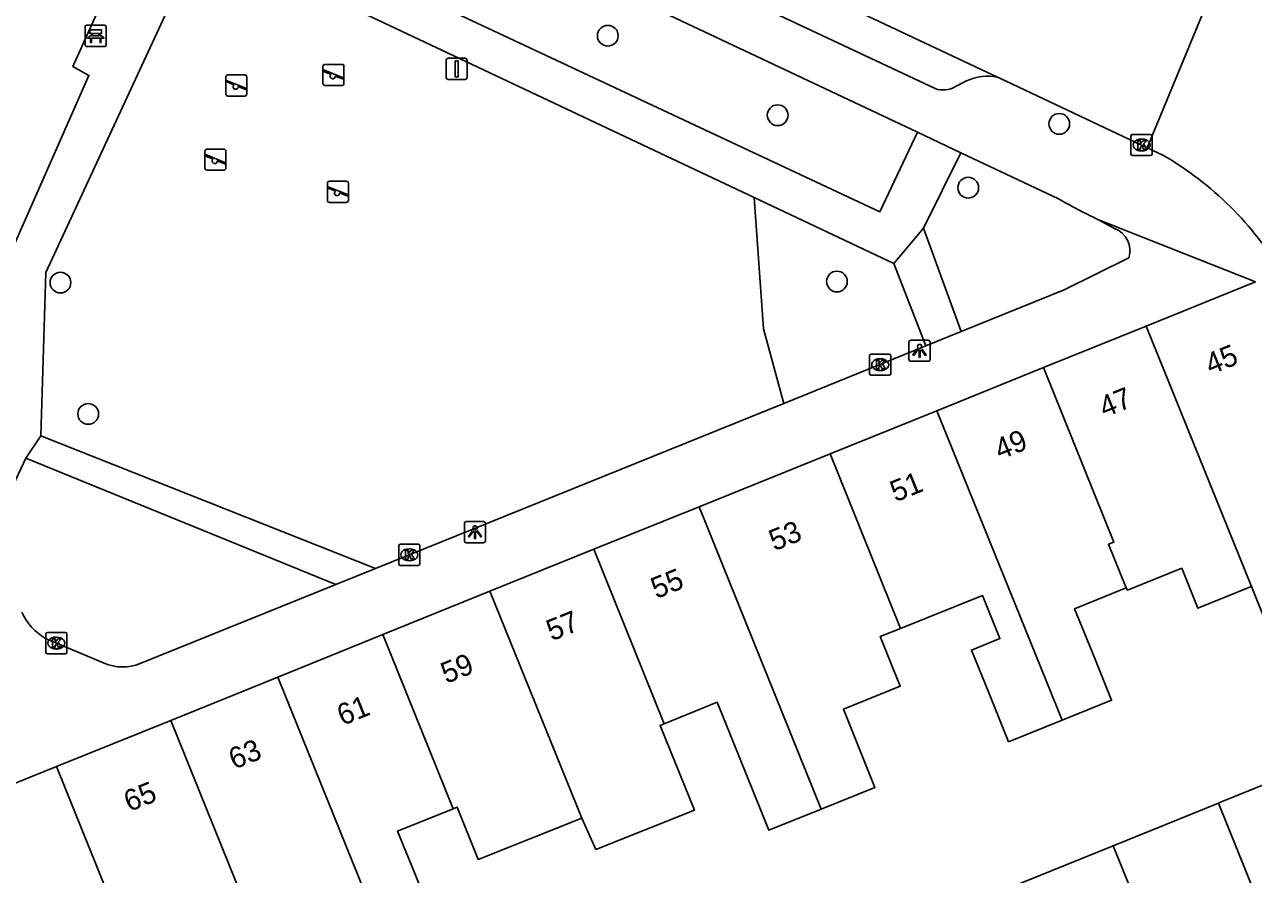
# Model space of a CAD drawing. Extents: x 162990 to 165007, y 383433 to 384336.
# Drawn here: x 163800.5 to 163858.5, y 383923.1 to 383963.2 of the extents above; entities that cross this region are included whole.
import ezdxf

# ---------------------------------------------------------------- set-up
doc = ezdxf.new("R2010")
doc.units = 0
for name, color, linetype in [('IMGEO_Bank', 7, 'Continuous'), ('IMGEO_Boom', 7, 'Continuous'), ('IMGEO_Groenvoorziening', 7, 'Continuous'), ('IMGEO_Kolk', 7, 'Continuous'), ('IMGEO_Lichtpunt', 7, 'Continuous'), ('IMGEO_Pand', 7, 'Continuous'), ('IMGEO_Pand_nummerreeks', 7, 'Continuous'), ('IMGEO_Rijbaan_lokaal_open', 7, 'Continuous'), ('IMGEO_Speelvoorziening', 7, 'Continuous'), ('IMGEO_Verkeersbordpaal', 7, 'Continuous'), ('IMGEO_Voetpad_halfverhard', 7, 'Continuous'), ('IMGEO_Voetpad_open', 7, 'Continuous')]:
    doc.layers.add(name, color=color, linetype=linetype)

msp = doc.modelspace()

# ---------------------------------------------------------------- linework, layer by layer
at = {"layer": 'IMGEO_Bank'}
for p, q in [((163803.455, 383963.178), (163804.296, 383963.178)), ((163804.296, 383963.178), (163803.455, 383963.178)), ((163803.38, 383962.253), (163803.38, 383963.094)), ((163803.38, 383963.094), (163803.38, 383962.253)), ((163803.689, 383962.684), (163803.689, 383962.79)), ((163803.733, 383962.79), (163803.733, 383962.684)), ((163804.021, 383962.796), (163803.739, 383962.796)), ((163803.739, 383962.678), (163804.021, 383962.678)), ((163804.027, 383962.684), (163804.027, 383962.79)), ((163804.071, 383962.79), (163804.071, 383962.684)), ((163804.38, 383963.103), (163804.38, 383962.262)), ((163804.38, 383962.262), (163804.38, 383963.103)), ((163804.305, 383962.178), (163803.464, 383962.178)), ((163803.464, 383962.178), (163804.305, 383962.178)), ((163804.077, 383962.576), (163803.684, 383962.576))]:
    msp.add_line(p, q, dxfattribs=at)
for points in [[(163803.627, 383962.576), (163803.485, 383962.576), (163803.597, 383962.678), (163803.683, 383962.678)], [(163803.683, 383962.796), (163803.597, 383962.796), (163803.597, 383962.957), (163804.16, 383962.957), (163804.16, 383962.796), (163804.077, 383962.796)], [(163804.077, 383962.678), (163804.16, 383962.678), (163804.272, 383962.576), (163804.133, 383962.576)], [(163803.677, 383962.569), (163803.677, 383962.362), (163803.634, 383962.362), (163803.634, 383962.569)], [(163804.127, 383962.569), (163804.127, 383962.362), (163804.083, 383962.362), (163804.083, 383962.569)]]:
    msp.add_lwpolyline(points, dxfattribs=at)
for centre, radius, start, end in [((163803.458, 383963.1), 0.0779, 92.4484, 184.28452), ((163803.458, 383963.1), 0.0779, 92.4484, 184.28452), ((163804.302, 383963.1), 0.0779, 2.4484, 94.28452), ((163804.302, 383963.1), 0.0779, 2.4484, 94.28452), ((163803.682, 383962.789), 0.00671, 2.89567, 87.10433), ((163803.682, 383962.685), 0.00671, 272.89567, 357.10433), ((163803.739, 383962.789), 0.00671, 92.89567, 177.10433), ((163803.739, 383962.685), 0.00671, 182.89567, 267.10433), ((163804.021, 383962.789), 0.00671, 2.89567, 87.10433), ((163804.021, 383962.685), 0.00671, 272.89567, 357.10433), ((163804.078, 383962.789), 0.00671, 92.89567, 177.10433), ((163804.078, 383962.685), 0.00671, 182.89567, 267.10433), ((163803.458, 383962.256), 0.0779, 182.4484, 274.28452), ((163803.458, 383962.256), 0.0779, 182.4484, 274.28452), ((163803.627, 383962.569), 0.00671, 2.89567, 87.10433), ((163803.684, 383962.569), 0.00671, 92.89567, 177.10433), ((163804.076, 383962.569), 0.00671, 2.89567, 87.10433), ((163804.133, 383962.569), 0.00671, 92.89567, 177.10433), ((163804.302, 383962.256), 0.0779, 272.4484, 4.28452), ((163804.302, 383962.256), 0.0779, 272.4484, 4.28452)]:
    msp.add_arc(centre, radius, start, end, dxfattribs=at)
at = {"layer": 'IMGEO_Boom'}
for centre in [(163828.033, 383962.684), (163836.045, 383958.937), (163849.326, 383958.528), (163845.032, 383955.518), (163838.84, 383951.092), (163802.218, 383951.041), (163803.526, 383944.847)]:
    msp.add_circle(centre, 0.489, dxfattribs=at)
at = {"layer": 'IMGEO_Groenvoorziening'}
msp.add_lwpolyline([(163834.933, 383955.059), (163835.381, 383948.865), (163836.33, 383945.345)], dxfattribs=at)
at = {"layer": 'IMGEO_Kolk'}
for p, q in [((163852.709, 383957.106), (163852.709, 383957.958)), ((163852.784, 383958.032), (163853.636, 383958.032)), ((163853.71, 383957.958), (163853.71, 383957.106)), ((163853.197, 383957.812), (163853.222, 383957.812)), ((163853.636, 383957.032), (163852.784, 383957.032)), ((163853.22, 383957.252), (163853.195, 383957.252)), ((163840.379, 383946.743), (163840.379, 383947.595)), ((163840.454, 383947.669), (163841.306, 383947.669)), ((163841.38, 383947.595), (163841.38, 383946.743)), ((163840.867, 383947.449), (163840.892, 383947.449)), ((163841.306, 383946.669), (163840.454, 383946.669)), ((163840.89, 383946.889), (163840.865, 383946.889)), ((163818.172, 383937.777), (163818.172, 383938.629)), ((163818.247, 383938.703), (163819.099, 383938.703)), ((163818.66, 383938.483), (163818.685, 383938.483)), ((163819.173, 383938.629), (163819.173, 383937.777)), ((163819.099, 383937.703), (163818.247, 383937.703)), ((163818.683, 383937.923), (163818.658, 383937.923)), ((163801.523, 383933.615), (163801.523, 383934.467)), ((163801.598, 383934.541), (163802.45, 383934.541)), ((163802.011, 383934.321), (163802.036, 383934.321)), ((163802.524, 383934.467), (163802.524, 383933.615)), ((163802.034, 383933.761), (163802.009, 383933.761)), ((163802.45, 383933.541), (163801.598, 383933.541))]:
    msp.add_line(p, q, dxfattribs=at)
for points in [[(163852.709, 383957.106), (163852.709, 383957.958)], [(163852.784, 383958.032), (163853.636, 383958.032)], [(163853.71, 383957.958), (163853.71, 383957.106)], [(163853.03, 383957.732), (163853.153, 383957.732), (163853.153, 383957.581), (163853.283, 383957.732), (163853.447, 383957.732), (163853.301, 383957.581), (163853.454, 383957.332), (163853.302, 383957.332), (163853.217, 383957.496), (163853.153, 383957.429), (163853.153, 383957.332), (163853.03, 383957.332), (163853.03, 383957.732)], [(163853.636, 383957.032), (163852.784, 383957.032)], [(163840.379, 383946.743), (163840.379, 383947.595)], [(163840.454, 383947.669), (163841.306, 383947.669)], [(163841.38, 383947.595), (163841.38, 383946.743)], [(163840.7, 383947.369), (163840.823, 383947.369), (163840.823, 383947.218), (163840.953, 383947.369), (163841.117, 383947.369), (163840.971, 383947.218), (163841.124, 383946.969), (163840.972, 383946.969), (163840.887, 383947.133), (163840.823, 383947.066), (163840.823, 383946.969), (163840.7, 383946.969), (163840.7, 383947.369)], [(163841.306, 383946.669), (163840.454, 383946.669)], [(163818.172, 383937.777), (163818.172, 383938.629)], [(163818.247, 383938.703), (163819.099, 383938.703)], [(163818.493, 383938.403), (163818.616, 383938.403), (163818.616, 383938.252), (163818.746, 383938.403), (163818.91, 383938.403), (163818.764, 383938.252), (163818.917, 383938.003), (163818.765, 383938.003), (163818.68, 383938.167), (163818.616, 383938.1), (163818.616, 383938.003), (163818.493, 383938.003), (163818.493, 383938.403)], [(163819.173, 383938.629), (163819.173, 383937.777)], [(163819.099, 383937.703), (163818.247, 383937.703)], [(163801.523, 383933.615), (163801.523, 383934.467)], [(163801.598, 383934.541), (163802.45, 383934.541)], [(163801.844, 383934.241), (163801.967, 383934.241), (163801.967, 383934.09), (163802.097, 383934.241), (163802.261, 383934.241), (163802.115, 383934.09), (163802.268, 383933.841), (163802.116, 383933.841), (163802.031, 383934.005), (163801.967, 383933.938), (163801.967, 383933.841), (163801.844, 383933.841), (163801.844, 383934.241)], [(163802.524, 383934.467), (163802.524, 383933.615)], [(163802.45, 383933.541), (163801.598, 383933.541)]]:
    msp.add_lwpolyline(points, dxfattribs=at)
for centre, start, end in [((163852.786, 383957.956), 91.55205, 178.44795), ((163852.786, 383957.956), 91.55205, 178.44795), ((163853.634, 383957.956), 1.55205, 88.44795), ((163853.634, 383957.956), 1.55205, 88.44795), ((163852.786, 383957.108), 181.55205, 268.44795), ((163852.786, 383957.108), 181.55205, 268.44795), ((163853.634, 383957.108), 271.55205, 358.44795), ((163853.634, 383957.108), 271.55205, 358.44795), ((163840.456, 383947.593), 91.55205, 178.44795), ((163840.456, 383947.593), 91.55205, 178.44795), ((163841.304, 383947.593), 1.55205, 88.44795), ((163841.304, 383947.593), 1.55205, 88.44795), ((163840.456, 383946.745), 181.55205, 268.44795), ((163840.456, 383946.745), 181.55205, 268.44795), ((163841.304, 383946.745), 271.55205, 358.44795), ((163841.304, 383946.745), 271.55205, 358.44795), ((163818.249, 383938.627), 91.55205, 178.44795), ((163818.249, 383938.627), 91.55205, 178.44795), ((163819.097, 383938.627), 1.55205, 88.44795), ((163819.097, 383938.627), 1.55205, 88.44795), ((163818.249, 383937.779), 181.55205, 268.44795), ((163818.249, 383937.779), 181.55205, 268.44795), ((163819.097, 383937.779), 271.55205, 358.44795), ((163819.097, 383937.779), 271.55205, 358.44795), ((163801.6, 383934.465), 91.55205, 178.44795), ((163801.6, 383934.465), 91.55205, 178.44795), ((163802.448, 383934.465), 1.55205, 88.44795), ((163802.448, 383934.465), 1.55205, 88.44795), ((163801.6, 383933.617), 181.55205, 268.44795), ((163801.6, 383933.617), 181.55205, 268.44795), ((163802.448, 383933.617), 271.55205, 358.44795), ((163802.448, 383933.617), 271.55205, 358.44795)]:
    msp.add_arc(centre, 0.0765, start, end, dxfattribs=at)
for centre, major_axis, ratio, start_param, end_param in [((163853.196, 383957.532), (-0.387, 0.002), 0.722429, 4.712389, 7.853982), ((163853.221, 383957.532), (-0.39, 0.002), 0.717154, 1.570796, 4.712389), ((163840.866, 383947.169), (-0.387, 0.002), 0.722429, 4.712389, 7.853982), ((163840.891, 383947.169), (-0.39, 0.002), 0.717154, 1.570796, 4.712389), ((163818.659, 383938.203), (-0.387, 0.002), 0.722429, 4.712389, 7.853982), ((163818.684, 383938.203), (-0.39, 0.002), 0.717154, 1.570796, 4.712389), ((163802.01, 383934.041), (-0.387, 0.002), 0.722429, 4.712389, 7.853982), ((163802.035, 383934.041), (-0.39, 0.002), 0.717154, 1.570796, 4.712389)]:
    msp.add_ellipse(centre, major_axis=major_axis, ratio=ratio, start_param=start_param, end_param=end_param, dxfattribs=at)
at = {"layer": 'IMGEO_Lichtpunt'}
for p, q in [((163842.237, 383948.23), (163842.237, 383947.423)), ((163842.237, 383948.23), (163842.237, 383947.423)), ((163843.139, 383948.325), (163842.331, 383948.325)), ((163843.139, 383948.325), (163842.331, 383948.325)), ((163843.233, 383947.423), (163843.233, 383948.23)), ((163843.233, 383947.423), (163843.233, 383948.23)), ((163842.331, 383947.329), (163843.139, 383947.329)), ((163842.331, 383947.329), (163843.139, 383947.329)), ((163821.27, 383939.673), (163821.27, 383938.866)), ((163821.27, 383939.673), (163821.27, 383938.866)), ((163822.172, 383939.768), (163821.364, 383939.768)), ((163822.172, 383939.768), (163821.364, 383939.768)), ((163822.266, 383938.866), (163822.266, 383939.673)), ((163822.266, 383938.866), (163822.266, 383939.673)), ((163821.364, 383938.772), (163822.172, 383938.772)), ((163821.364, 383938.772), (163822.172, 383938.772))]:
    msp.add_line(p, q, dxfattribs=at)
for points in [[(163842.611, 383947.894), (163842.65, 383947.866), (163842.462, 383947.604), (163842.424, 383947.631), (163842.611, 383947.894)], [(163842.713, 383947.846), (163842.76, 383947.846), (163842.76, 383947.524), (163842.713, 383947.524), (163842.713, 383947.846)], [(163842.823, 383947.866), (163842.861, 383947.893), (163843.048, 383947.631), (163843.009, 383947.603), (163842.823, 383947.866)], [(163821.644, 383939.337), (163821.683, 383939.309), (163821.495, 383939.047), (163821.457, 383939.074), (163821.644, 383939.337)], [(163821.746, 383939.289), (163821.793, 383939.289), (163821.793, 383938.967), (163821.746, 383938.967), (163821.746, 383939.289)], [(163821.856, 383939.309), (163821.894, 383939.336), (163822.081, 383939.074), (163822.042, 383939.046), (163821.856, 383939.309)]]:
    msp.add_lwpolyline(points, dxfattribs=at)
for centre in [(163842.736, 383948.028), (163821.769, 383939.471)]:
    msp.add_circle(centre, 0.0994, dxfattribs=at)
for centre, start, end in [((163842.331, 383948.23), 90, 180), ((163842.331, 383948.23), 90, 180), ((163843.139, 383948.23), 0, 90), ((163843.139, 383948.23), 0, 90), ((163842.331, 383947.423), 180, 270), ((163842.331, 383947.423), 180, 270), ((163843.139, 383947.423), 270, 0), ((163843.139, 383947.423), 270, 360), ((163821.364, 383939.673), 90, 180), ((163821.364, 383939.673), 90, 180), ((163822.172, 383939.673), 0, 90), ((163822.172, 383939.673), 0, 90), ((163821.364, 383938.866), 180, 270), ((163821.364, 383938.866), 180, 270), ((163822.172, 383938.866), 270, 0), ((163822.172, 383938.866), 270, 360)]:
    msp.add_arc(centre, 0.0946, start, end, dxfattribs=at)
at = {"layer": 'IMGEO_Pand'}
for points in [[(163858.581, 383951.074), (163853.421, 383948.988)], [(163853.421, 383948.988), (163848.577, 383947.031)], [(163853.421, 383948.988), (163858.386, 383936.706)], [(163848.577, 383947.031), (163843.554, 383945.001)], [(163848.577, 383947.031), (163851.902, 383938.804), (163851.646, 383938.701), (163852.479, 383936.64)], [(163843.554, 383945.001), (163838.514, 383942.964)], [(163843.554, 383945.001), (163849.455, 383930.403)], [(163838.514, 383942.964), (163832.336, 383940.467)], [(163841.841, 383934.731), (163838.514, 383942.964)], [(163858.386, 383936.706), (163859.068, 383935.019), (163861.513, 383936.008), (163859.095, 383941.985), (163861.81, 383943.084)], [(163832.336, 383940.467), (163827.375, 383938.462)], [(163832.336, 383940.467), (163838.098, 383926.211)], [(163827.375, 383938.462), (163822.475, 383936.481)], [(163830.698, 383930.237), (163827.375, 383938.462)], [(163852.479, 383936.64), (163852.542, 383936.536), (163855.104, 383937.571), (163855.867, 383935.686), (163858.35, 383936.691), (163858.386, 383936.706)], [(163852.479, 383936.64), (163850.052, 383935.659), (163850.874, 383933.624), (163851.793, 383931.348), (163849.455, 383930.403)], [(163822.475, 383936.481), (163817.424, 383934.44)], [(163826.8, 383925.781), (163822.475, 383936.481)], [(163849.455, 383930.403), (163846.936, 383929.385), (163846.016, 383931.661), (163845.186, 383933.713), (163846.527, 383934.255), (163845.704, 383936.292), (163841.841, 383934.731)], [(163817.424, 383934.44), (163812.474, 383932.44)], [(163820.741, 383926.231), (163817.424, 383934.44)], [(163838.098, 383926.211), (163840.633, 383927.235), (163839.142, 383930.925), (163841.827, 383932.01), (163840.884, 383934.344), (163841.841, 383934.731)], [(163812.474, 383932.44), (163807.418, 383930.396)], [(163812.474, 383932.44), (163817.456, 383920.115)], [(163838.098, 383926.211), (163835.631, 383925.215), (163833.194, 383931.246), (163830.698, 383930.237)], [(163807.418, 383930.396), (163802.029, 383928.218)], [(163811.845, 383919.443), (163807.418, 383930.396)], [(163830.698, 383930.237), (163830.499, 383930.157), (163832.115, 383926.159), (163827.475, 383924.308), (163826.8, 383925.781)], [(163802.029, 383928.218), (163795.378, 383925.53), (163795.145, 383925.436)], [(163805.212, 383920.345), (163802.029, 383928.218)], [(163861.518, 383928.387), (163857.008, 383926.563), (163856.839, 383926.494)], [(163820.741, 383926.231), (163818.12, 383925.172), (163818.894, 383923.256), (163819.769, 383921.091), (163817.456, 383920.115)], [(163826.8, 383925.781), (163821.922, 383923.835), (163820.923, 383926.305), (163820.741, 383926.231)], [(163851.865, 383924.483), (163856.839, 383926.494)], [(163856.839, 383926.494), (163859.018, 383921.061)], [(163846.777, 383922.425), (163851.865, 383924.483)], [(163854.065, 383919.058), (163851.865, 383924.483)]]:
    msp.add_lwpolyline(points, dxfattribs=at)
at = {"layer": 'IMGEO_Rijbaan_lokaal_open'}
for points in [[(163810.764, 383977.536), (163822.604, 383971.935), (163846.414, 383960.732)], [(163856.594, 383964.975), (163853.479, 383957.401)], [(163853.479, 383957.401), (163846.557, 383960.665), (163846.414, 383960.732)], [(163853.479, 383957.401), (163854.217, 383957.053)]]:
    msp.add_lwpolyline(points, dxfattribs=at)
msp.add_arc((163846.143, 383943.23), 16.008, 30.9621, 59.71076, dxfattribs=at)
at = {"layer": 'IMGEO_Speelvoorziening'}
for p, q in [((163814.599, 383960.433), (163814.599, 383961.233)), ((163814.599, 383961.233), (163814.599, 383960.433)), ((163814.982, 383960.861), (163814.643, 383960.998)), ((163814.668, 383961.058), (163815.544, 383960.705)), ((163814.699, 383961.333), (163815.489, 383961.333)), ((163815.489, 383961.333), (163814.699, 383961.333)), ((163815.589, 383961.233), (163815.589, 383960.433)), ((163815.589, 383960.433), (163815.589, 383961.233)), ((163810.016, 383959.939), (163810.016, 383960.739)), ((163810.016, 383960.739), (163810.016, 383959.939)), ((163810.399, 383960.367), (163810.06, 383960.504)), ((163810.085, 383960.564), (163810.961, 383960.211)), ((163810.116, 383960.839), (163810.906, 383960.839)), ((163810.906, 383960.839), (163810.116, 383960.839)), ((163810.937, 383960.151), (163810.597, 383960.288)), ((163811.006, 383960.739), (163811.006, 383959.939)), ((163811.006, 383959.939), (163811.006, 383960.739)), ((163815.489, 383960.333), (163814.699, 383960.333)), ((163814.699, 383960.333), (163815.489, 383960.333)), ((163815.52, 383960.645), (163815.18, 383960.782)), ((163810.906, 383959.839), (163810.116, 383959.839)), ((163810.116, 383959.839), (163810.906, 383959.839)), ((163809.029, 383956.438), (163809.029, 383957.238)), ((163809.029, 383957.238), (163809.029, 383956.438)), ((163809.412, 383956.866), (163809.073, 383957.003)), ((163809.098, 383957.063), (163809.974, 383956.71)), ((163809.129, 383957.338), (163809.919, 383957.338)), ((163809.919, 383957.338), (163809.129, 383957.338)), ((163810.019, 383957.238), (163810.019, 383956.438)), ((163810.019, 383956.438), (163810.019, 383957.238)), ((163809.919, 383956.338), (163809.129, 383956.338)), ((163809.129, 383956.338), (163809.919, 383956.338)), ((163809.95, 383956.65), (163809.61, 383956.787)), ((163814.806, 383954.923), (163814.806, 383955.723)), ((163814.806, 383955.723), (163814.806, 383954.923)), ((163814.906, 383955.823), (163815.696, 383955.823)), ((163815.696, 383955.823), (163814.906, 383955.823)), ((163815.796, 383955.723), (163815.796, 383954.923)), ((163815.796, 383954.923), (163815.796, 383955.723)), ((163815.189, 383955.351), (163814.85, 383955.488)), ((163814.875, 383955.548), (163815.751, 383955.195)), ((163815.727, 383955.135), (163815.387, 383955.272)), ((163815.696, 383954.823), (163814.906, 383954.823)), ((163814.906, 383954.823), (163815.696, 383954.823))]:
    msp.add_line(p, q, dxfattribs=at)
for centre, radius, start, end in [((163814.699, 383961.233), 0.1, 90, 180), ((163814.699, 383961.233), 0.1, 90, 180), ((163814.656, 383961.028), 0.0327, 68.07798, 248.07798), ((163815.061, 383960.771), 0.12, 130.99278, 5.16318), ((163815.489, 383961.233), 0.1, 0, 90), ((163815.489, 383961.233), 0.1, 360, 90), ((163810.116, 383960.739), 0.1, 90, 180), ((163810.116, 383960.739), 0.1, 90, 180), ((163810.073, 383960.534), 0.0327, 68.07798, 248.07798), ((163810.478, 383960.277), 0.12, 130.99278, 5.16318), ((163810.906, 383960.739), 0.1, 0, 90), ((163810.906, 383960.739), 0.1, 360, 90), ((163814.699, 383960.433), 0.1, 180, 270), ((163814.699, 383960.433), 0.1, 180, 270), ((163815.489, 383960.433), 0.1, 270, 0), ((163815.489, 383960.433), 0.1, 270, 0), ((163815.532, 383960.675), 0.0327, 248.07798, 68.07798), ((163810.116, 383959.939), 0.1, 180, 270), ((163810.116, 383959.939), 0.1, 180, 270), ((163810.906, 383959.939), 0.1, 270, 0), ((163810.906, 383959.939), 0.1, 270, 0), ((163810.949, 383960.181), 0.0327, 248.07798, 68.07798), ((163809.129, 383957.238), 0.1, 90, 180), ((163809.129, 383957.238), 0.1, 90, 180), ((163809.086, 383957.033), 0.0327, 68.07798, 248.07798), ((163809.491, 383956.776), 0.12, 130.99278, 5.16318), ((163809.919, 383957.238), 0.1, 0, 90), ((163809.919, 383957.238), 0.1, 360, 90), ((163809.129, 383956.438), 0.1, 180, 270), ((163809.129, 383956.438), 0.1, 180, 270), ((163809.919, 383956.438), 0.1, 270, 0), ((163809.919, 383956.438), 0.1, 270, 0), ((163809.962, 383956.68), 0.0327, 248.07798, 68.07798), ((163814.906, 383955.723), 0.1, 90, 180), ((163814.906, 383955.723), 0.1, 90, 180), ((163815.696, 383955.723), 0.1, 0, 90), ((163815.696, 383955.723), 0.1, 360, 90), ((163814.863, 383955.518), 0.0327, 68.07798, 248.07798), ((163815.268, 383955.261), 0.12, 130.99278, 5.16318), ((163815.739, 383955.165), 0.0327, 248.07798, 68.07798), ((163814.906, 383954.923), 0.1, 180, 270), ((163814.906, 383954.923), 0.1, 180, 270), ((163815.696, 383954.923), 0.1, 270, 0), ((163815.696, 383954.923), 0.1, 270, 0)]:
    msp.add_arc(centre, radius, start, end, dxfattribs=at)
at = {"layer": 'IMGEO_Verkeersbordpaal'}
for p, q in [((163820.408, 383960.721), (163820.408, 383961.521)), ((163820.408, 383961.521), (163820.408, 383960.721)), ((163820.508, 383961.621), (163821.298, 383961.621)), ((163821.298, 383961.621), (163820.508, 383961.621)), ((163821.398, 383961.521), (163821.398, 383960.721)), ((163821.398, 383960.721), (163821.398, 383961.521)), ((163821.298, 383960.621), (163820.508, 383960.621)), ((163820.508, 383960.621), (163821.298, 383960.621))]:
    msp.add_line(p, q, dxfattribs=at)
msp.add_lwpolyline([(163820.828, 383961.496), (163820.978, 383961.496), (163820.978, 383960.746), (163820.828, 383960.746), (163820.828, 383961.496)], dxfattribs=at)
for centre, start, end in [((163820.508, 383961.521), 90, 180), ((163820.508, 383961.521), 90, 180), ((163821.298, 383961.521), 0, 90), ((163821.298, 383961.521), 360, 90), ((163820.508, 383960.721), 180, 270), ((163820.508, 383960.721), 180, 270), ((163821.298, 383960.721), 270, 0), ((163821.298, 383960.721), 270, 0)]:
    msp.add_arc(centre, 0.1, start, end, dxfattribs=at)
at = {"layer": 'IMGEO_Voetpad_halfverhard'}
for points in [[(163809.387, 383973.817), (163806.315, 383966.966), (163805.552, 383967.331), (163802.806, 383961.228), (163803.556, 383960.811), (163799.81, 383952.313)], [(163809.621, 383969.034), (163840.864, 383954.38), (163842.634, 383958.132)], [(163801.292, 383943.817), (163801.532, 383951.511), (163808.865, 383967.368)], [(163834.933, 383955.059), (163808.865, 383967.368)], [(163844.681, 383957.165), (163842.921, 383953.612)], [(163841.53, 383951.944), (163834.933, 383955.059)], [(163842.921, 383953.612), (163841.53, 383951.944)], [(163842.921, 383953.612), (163844.704, 383948.729)], [(163841.53, 383951.944), (163843.038, 383948.056)], [(163800.585, 383942.761), (163801.292, 383943.817)], [(163817.081, 383937.565), (163801.292, 383943.817)], [(163800.585, 383942.761), (163798.804, 383939)], [(163815.199, 383936.805), (163800.585, 383942.761)]]:
    msp.add_lwpolyline(points, dxfattribs=at)
at = {"layer": 'IMGEO_Voetpad_open'}
for points in [[(163843.469, 383960.19), (163820.44, 383971.013), (163812.471, 383974.72)], [(163811.375, 383972.879), (163842.634, 383958.132)], [(163844.953, 383960.551), (163844.434, 383960.282)], [(163842.634, 383958.132), (163844.681, 383957.165)], [(163844.681, 383957.165), (163849.284, 383954.994)], [(163851.936, 383953.589), (163851.144, 383954.022)], [(163851.144, 383954.022), (163858.581, 383951.074)], [(163844.704, 383948.729), (163849.565, 383950.694), (163852.603, 383952.214)], [(163843.038, 383948.056), (163844.704, 383948.729)], [(163836.33, 383945.345), (163843.038, 383948.056)], [(163817.081, 383937.565), (163836.33, 383945.345)], [(163815.199, 383936.805), (163817.081, 383937.565)], [(163805.971, 383933.075), (163815.199, 383936.805)], [(163801.507, 383934.26), (163804.28, 383933.092)]]:
    msp.add_lwpolyline(points, dxfattribs=at)
for centre, radius, start, end in [((163843.851, 383961.292), 1.166, 250.88123, 300.01064), ((163845.958, 383958.429), 2.347, 78.78795, 115.33657), ((163862.668, 383978.34), 26.91, 240.17456, 244.64405), ((163851.548, 383952.551), 1.108, 342.27843, 69.47677), ((163802.888, 383936.622), 2.736, 204.32095, 239.6791), ((163805.146, 383935.121), 2.206, 246.8826, 291.96542)]:
    msp.add_arc(centre, radius, start, end, dxfattribs=at)

# ---------------------------------------------------------------- texts
at = {"layer": 'IMGEO_Pand_nummerreeks'}
for s, rotation, p in [('45', 22.00731, (163856.463, 383946.68)), ('47', 22.00731, (163851.462, 383944.659)), ('49', 22.00643, (163846.528, 383942.665)), ('51', 22.00643, (163841.602, 383940.674)), ('53', 22.00731, (163835.888, 383938.365)), ('55', 22.01523, (163830.319, 383936.113)), ('57', 22.00273, (163825.387, 383934.12)), ('59', 22.00136, (163820.412, 383932.11)), ('61', 22.00643, (163815.517, 383930.131)), ('63', 22.00643, (163810.409, 383928.067)), ('65', 22.00731, (163805.46, 383926.067))]:
    msp.add_text(s, height=1, rotation=rotation, dxfattribs=at).set_placement(p)

doc.saveas('drawing.dxf')
